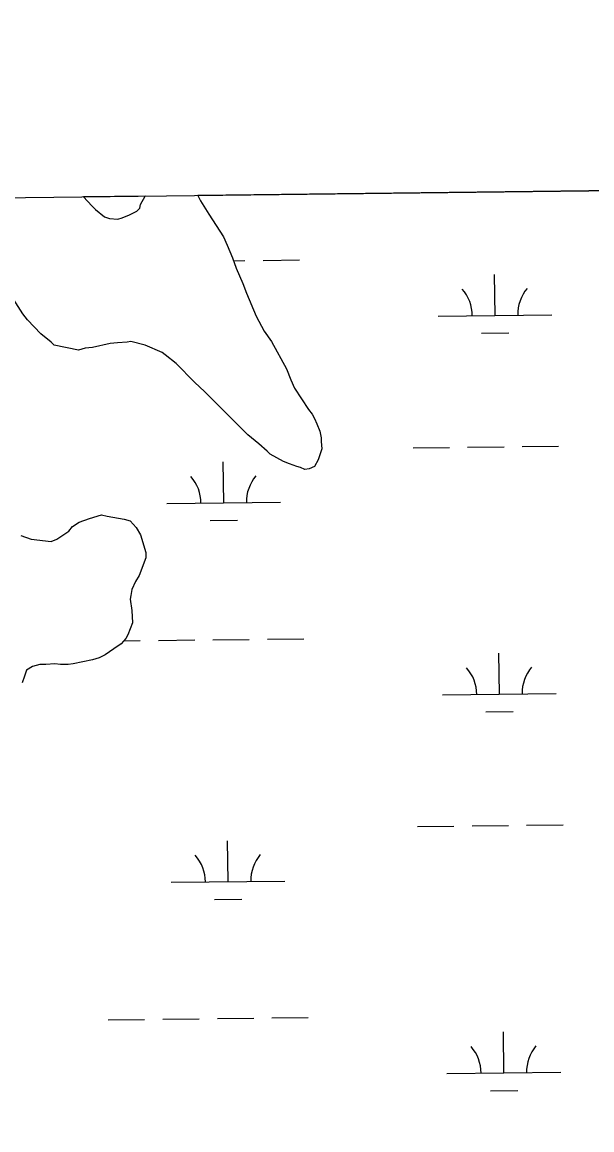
# Model space of a CAD drawing. Extents: x 3684037 to 3722149, y 433263 to 459021.
# Drawn here: x 3706559 to 3707060, y 456255 to 457228 of the extents above; entities that cross this region are included whole.
import ezdxf

# ---------------------------------------------------------------- set-up
doc = ezdxf.new("R2010")
doc.units = 0
for name, color, linetype in [('V-GRID-FRAM', 7, 'Continuous'), ('V-TOPO-SHOR', 7, 'Continuous'), ('V-WETL-SWMP', 7, 'Continuous')]:
    doc.layers.add(name, color=color, linetype=linetype)

msp = doc.modelspace()

# ---------------------------------------------------------------- linework, layer by layer
at = {"layer": 'V-GRID-FRAM'}
msp.add_lwpolyline([(3688058.95, 456858.86), (3719789.33, 457228.09), (3720008.82, 439046.89), (3688262.58, 438677.48), (3688058.95, 456858.86)], dxfattribs=at)
at = {"layer": 'V-TOPO-SHOR'}
for p, q in [((3706712.97, 457075.92), (3706715.47, 457071.29)), ((3706715.47, 457071.29), (3706722.62, 457059.58)), ((3706722.62, 457059.58), (3706735.63, 457039.4)), ((3706735.63, 457039.4), (3706738.88, 457032.24)), ((3706738.88, 457032.24), (3706743.44, 457021.18)), ((3706743.44, 457021.18), (3706746.69, 457012.07)), ((3706746.69, 457012.07), (3706752.54, 456998.4)), ((3706752.54, 456998.4), (3706755.79, 456989.94)), ((3706559.28, 456971.76), (3706548.87, 456988.03)), ((3706755.79, 456989.94), (3706764.25, 456969.77)), ((3706563.18, 456966.55), (3706559.28, 456971.76)), ((3706574.89, 456954.19), (3706563.18, 456966.55)), ((3706764.25, 456969.77), (3706771.4, 456956.76)), ((3706771.4, 456956.76), (3706777.91, 456947.65)), ((3706584, 456947.03), (3706574.89, 456954.19)), ((3706586.6, 456944.43), (3706584, 456947.03)), ((3706636.06, 456945.72), (3706620.44, 456942.47)), ((3706642.56, 456946.37), (3706636.06, 456945.72)), ((3706651.02, 456947.02), (3706642.56, 456946.37)), ((3706654.28, 456947.67), (3706651.02, 456947.02)), ((3706666.64, 456944.41), (3706654.28, 456947.67)), ((3706777.91, 456947.65), (3706790.92, 456923.57)), ((3706608.08, 456939.87), (3706586.6, 456944.43)), ((3706613.93, 456941.82), (3706608.08, 456939.87)), ((3706620.44, 456942.47), (3706613.93, 456941.82)), ((3706681.6, 456937.9), (3706666.64, 456944.41)), ((3706684.21, 456935.95), (3706681.6, 456937.9)), ((3706693.97, 456928.14), (3706684.21, 456935.95)), ((3706710.23, 456911.87), (3706693.97, 456928.14)), ((3706790.92, 456923.57), (3706794.82, 456913.81)), ((3706719.34, 456903.41), (3706710.23, 456911.87)), ((3706794.82, 456913.81), (3706798.07, 456906.65)), ((3706798.07, 456906.65), (3706810.43, 456887.78)), ((3706757.07, 456865.66), (3706719.34, 456903.41)), ((3706810.43, 456887.78), (3706813.69, 456883.87)), ((3706813.69, 456883.87), (3706815.64, 456879.97)), ((3706815.64, 456879.97), (3706817.59, 456875.41)), ((3706817.59, 456875.41), (3706820.19, 456868.9)), ((3706820.19, 456868.9), (3706821.49, 456863.05)), ((3706766.83, 456857.85), (3706757.07, 456865.66)), ((3706773.99, 456851.34), (3706766.83, 456857.85)), ((3706821.49, 456863.05), (3706821.49, 456859.79)), ((3706821.49, 456859.79), (3706822.14, 456853.29)), ((3706776.59, 456848.74), (3706773.99, 456851.34)), ((3706788.3, 456842.23), (3706776.59, 456848.74)), ((3706822.14, 456853.29), (3706818.88, 456843.53)), ((3706793.51, 456840.28), (3706788.3, 456842.23)), ((3706800.01, 456837.67), (3706793.51, 456840.28)), ((3706818.88, 456843.53), (3706815.63, 456837.67)), ((3706803.27, 456837.02), (3706800.01, 456837.67)), ((3706807.17, 456835.07), (3706803.27, 456837.02)), ((3706811.07, 456835.72), (3706807.17, 456835.07)), ((3706815.63, 456837.67), (3706811.07, 456835.72)), ((3706608.7, 456788.91), (3706617.81, 456792.16)), ((3706617.81, 456792.16), (3706628.22, 456795.41)), ((3706628.22, 456795.41), (3706633.43, 456794.11)), ((3706633.43, 456794.11), (3706648.39, 456791.5)), ((3706648.39, 456791.5), (3706653.6, 456790.2)), ((3706653.6, 456790.2), (3706658.8, 456784.34)), ((3706589.18, 456773.94), (3706599.59, 456781.1)), ((3706599.59, 456781.1), (3706602.84, 456785)), ((3706602.84, 456785), (3706608.7, 456788.91)), ((3706658.8, 456784.34), (3706662.71, 456777.84)), ((3706557.29, 456777.2), (3706566.4, 456773.95)), ((3706566.4, 456773.95), (3706583.97, 456771.99)), ((3706583.97, 456771.99), (3706589.18, 456773.94)), ((3706662.71, 456777.84), (3706667.26, 456762.22)), ((3706667.26, 456762.22), (3706667.26, 456757.66)), ((3706667.26, 456757.66), (3706661.4, 456742.05)), ((3706661.4, 456742.05), (3706658.14, 456736.84)), ((3706658.14, 456736.84), (3706654.89, 456729.69)), ((3706654.24, 456724.48), (3706653.59, 456721.23)), ((3706654.89, 456729.69), (3706654.24, 456724.48)), ((3706653.59, 456721.23), (3706654.89, 456711.47)), ((3706654.89, 456711.47), (3706655.53, 456700.4)), ((3706655.53, 456700.4), (3706651.63, 456689.99)), ((3706649.68, 456686.74), (3706645.77, 456682.19)), ((3706651.63, 456689.99), (3706649.68, 456686.74)), ((3706639.26, 456677.63), (3706631.45, 456672.43)), ((3706645.77, 456682.19), (3706639.26, 456677.63)), ((3706574.19, 456663.98), (3706567.68, 456662.03)), ((3706579.4, 456663.98), (3706574.19, 456663.98)), ((3706587.2, 456664.63), (3706579.4, 456663.98)), ((3706592.41, 456663.98), (3706587.2, 456664.63)), ((3706598.92, 456663.98), (3706592.41, 456663.98)), ((3706603.47, 456664.63), (3706598.92, 456663.98)), ((3706620.39, 456667.88), (3706603.47, 456664.63)), ((3706626.25, 456669.83), (3706620.39, 456667.88)), ((3706631.45, 456672.43), (3706626.25, 456669.83)), ((3706560.52, 456653.57), (3706558.57, 456647.72)), ((3706562.48, 456658.78), (3706560.52, 456653.57)), ((3706567.68, 456662.03), (3706562.48, 456658.78))]:
    msp.add_line(p, q, dxfattribs=at)
at = {"layer": 'V-WETL-SWMP'}
for p, q in [((3708877.8, 457101.11), (3706712.97, 457075.92)), ((3706666.68, 457075.39), (3706612.54, 457074.76)), ((3706612.54, 457074.76), (3706619.81, 457066.75)), ((3706662.76, 457068.05), (3706666.66, 457075.2)), ((3706666.66, 457075.2), (3706666.68, 457075.39)), ((3706712.97, 457075.92), (3706715.47, 457071.29)), ((3706619.81, 457066.75), (3706623.07, 457063.5)), ((3706623.07, 457063.5), (3706630.87, 457056.99)), ((3706653, 457058.94), (3706659.5, 457062.19)), ((3706659.5, 457062.19), (3706662.11, 457064.79)), ((3706662.11, 457064.79), (3706662.76, 457068.05)), ((3706715.47, 457071.29), (3706722.62, 457059.58)), ((3706630.87, 457056.99), (3706635.43, 457055.69)), ((3706635.43, 457055.69), (3706642.58, 457055.03)), ((3706642.58, 457055.03), (3706646.49, 457056.34)), ((3706646.49, 457056.34), (3706653, 457058.94)), ((3706722.62, 457059.58), (3706735.63, 457039.4)), ((3706735.63, 457039.4), (3706738.88, 457032.24)), ((3706738.88, 457032.24), (3706743.44, 457021.18)), ((3706743.44, 457021.18), (3706746.69, 457012.07)), ((3706744.38, 457018.53), (3706754.46, 457018.65)), ((3706770.46, 457018.84), (3706802.46, 457019.21)), ((3706746.69, 457012.07), (3706752.54, 456998.4)), ((3706974.36, 456970.46), (3706973.94, 457006.46)), ((3706752.54, 456998.4), (3706755.79, 456989.94)), ((3706559.28, 456971.76), (3706548.87, 456988.03)), ((3706755.79, 456989.94), (3706764.25, 456969.77)), ((3706563.18, 456966.55), (3706559.28, 456971.76)), ((3706574.89, 456954.19), (3706563.18, 456966.55)), ((3706764.25, 456969.77), (3706771.4, 456956.76)), ((3706924.36, 456969.88), (3707024.35, 456971.05)), ((3706771.4, 456956.76), (3706777.91, 456947.65)), ((3706962.54, 456954.89), (3706986.53, 456955.17)), ((3706584, 456947.03), (3706574.89, 456954.19)), ((3706586.6, 456944.43), (3706584, 456947.03)), ((3706636.06, 456945.72), (3706620.44, 456942.47)), ((3706642.56, 456946.37), (3706636.06, 456945.72)), ((3706651.02, 456947.02), (3706642.56, 456946.37)), ((3706654.28, 456947.67), (3706651.02, 456947.02)), ((3706666.64, 456944.41), (3706654.28, 456947.67)), ((3706777.91, 456947.65), (3706790.92, 456923.57)), ((3706608.08, 456939.87), (3706586.6, 456944.43)), ((3706613.93, 456941.82), (3706608.08, 456939.87)), ((3706620.44, 456942.47), (3706613.93, 456941.82)), ((3706681.6, 456937.9), (3706666.64, 456944.41)), ((3706684.21, 456935.95), (3706681.6, 456937.9)), ((3706693.97, 456928.14), (3706684.21, 456935.95)), ((3706710.23, 456911.87), (3706693.97, 456928.14)), ((3706790.92, 456923.57), (3706794.82, 456913.81)), ((3706719.34, 456903.41), (3706710.23, 456911.87)), ((3706794.82, 456913.81), (3706798.07, 456906.65)), ((3706798.07, 456906.65), (3706810.43, 456887.78)), ((3706757.07, 456865.66), (3706719.34, 456903.41)), ((3706810.43, 456887.78), (3706813.69, 456883.87)), ((3706813.69, 456883.87), (3706815.64, 456879.97)), ((3706815.64, 456879.97), (3706817.59, 456875.41)), ((3706817.59, 456875.41), (3706820.19, 456868.9)), ((3706820.19, 456868.9), (3706821.49, 456863.05)), ((3706766.83, 456857.85), (3706757.07, 456865.66)), ((3706773.99, 456851.34), (3706766.83, 456857.85)), ((3706821.49, 456863.05), (3706821.49, 456859.79)), ((3706821.49, 456859.79), (3706822.14, 456853.29)), ((3706776.59, 456848.74), (3706773.99, 456851.34)), ((3706788.3, 456842.23), (3706776.59, 456848.74)), ((3706822.14, 456853.29), (3706818.88, 456843.53)), ((3706902.3, 456854.19), (3706934.29, 456854.56)), ((3706950.29, 456854.74), (3706982.29, 456855.12)), ((3706998.29, 456855.3), (3707030.29, 456855.68)), ((3706735.78, 456805.82), (3706735.36, 456841.81)), ((3706793.51, 456840.28), (3706788.3, 456842.23)), ((3706800.01, 456837.67), (3706793.51, 456840.28)), ((3706818.88, 456843.53), (3706815.63, 456837.67)), ((3706803.27, 456837.02), (3706800.01, 456837.67)), ((3706807.17, 456835.07), (3706803.27, 456837.02)), ((3706811.07, 456835.72), (3706807.17, 456835.07)), ((3706815.63, 456837.67), (3706811.07, 456835.72)), ((3706685.79, 456805.23), (3706785.78, 456806.4)), ((3706608.7, 456788.91), (3706617.81, 456792.16)), ((3706617.81, 456792.16), (3706628.22, 456795.41)), ((3706628.22, 456795.41), (3706633.43, 456794.11)), ((3706633.43, 456794.11), (3706648.39, 456791.5)), ((3706648.39, 456791.5), (3706653.6, 456790.2)), ((3706653.6, 456790.2), (3706658.8, 456784.34)), ((3706723.96, 456790.25), (3706747.96, 456790.53)), ((3706589.18, 456773.94), (3706599.59, 456781.1)), ((3706599.59, 456781.1), (3706602.84, 456785)), ((3706602.84, 456785), (3706608.7, 456788.91)), ((3706658.8, 456784.34), (3706662.71, 456777.84)), ((3706557.29, 456777.2), (3706566.4, 456773.95)), ((3706566.4, 456773.95), (3706583.97, 456771.99)), ((3706583.97, 456771.99), (3706589.18, 456773.94)), ((3706662.71, 456777.84), (3706667.26, 456762.22)), ((3706667.26, 456762.22), (3706667.26, 456757.66)), ((3706667.26, 456757.66), (3706661.4, 456742.05)), ((3706661.4, 456742.05), (3706658.14, 456736.84)), ((3706658.14, 456736.84), (3706654.89, 456729.69)), ((3706654.24, 456724.48), (3706653.59, 456721.23)), ((3706654.89, 456729.69), (3706654.24, 456724.48)), ((3706653.59, 456721.23), (3706654.89, 456711.47)), ((3706654.89, 456711.47), (3706655.53, 456700.4)), ((3706655.53, 456700.4), (3706651.63, 456689.99)), ((3706649.68, 456686.74), (3706645.77, 456682.19)), ((3706647.94, 456684.71), (3706662.34, 456684.88)), ((3706651.63, 456689.99), (3706649.68, 456686.74)), ((3706678.34, 456685.07), (3706710.34, 456685.44)), ((3706726.34, 456685.63), (3706758.33, 456686)), ((3706774.33, 456686.18), (3706806.33, 456686.56)), ((3706639.26, 456677.63), (3706631.45, 456672.43)), ((3706645.77, 456682.19), (3706639.26, 456677.63)), ((3706978.23, 456637.81), (3706977.81, 456673.81)), ((3706574.19, 456663.98), (3706567.68, 456662.03)), ((3706579.4, 456663.98), (3706574.19, 456663.98)), ((3706587.2, 456664.63), (3706579.4, 456663.98)), ((3706592.41, 456663.98), (3706587.2, 456664.63)), ((3706598.92, 456663.98), (3706592.41, 456663.98)), ((3706603.47, 456664.63), (3706598.92, 456663.98)), ((3706620.39, 456667.88), (3706603.47, 456664.63)), ((3706626.25, 456669.83), (3706620.39, 456667.88)), ((3706631.45, 456672.43), (3706626.25, 456669.83)), ((3706560.52, 456653.57), (3706558.57, 456647.72)), ((3706562.48, 456658.78), (3706560.52, 456653.57)), ((3706567.68, 456662.03), (3706562.48, 456658.78)), ((3706928.23, 456637.23), (3707028.22, 456638.39)), ((3706966.41, 456622.24), (3706990.4, 456622.52)), ((3706906.17, 456521.53), (3706938.16, 456521.91)), ((3706954.16, 456522.09), (3706986.16, 456522.46)), ((3707002.16, 456522.65), (3707034.16, 456523.02)), ((3706739.65, 456473.16), (3706739.23, 456509.16)), ((3706689.66, 456472.58), (3706789.65, 456473.74)), ((3706727.83, 456457.59), (3706751.83, 456457.87)), ((3706634.21, 456351.86), (3706666.21, 456352.23)), ((3706682.21, 456352.42), (3706714.21, 456352.79)), ((3706730.21, 456352.97), (3706762.21, 456353.35)), ((3706778.2, 456353.53), (3706810.2, 456353.9)), ((3706982.1, 456305.16), (3706981.68, 456341.16)), ((3706932.1, 456304.58), (3707032.09, 456305.74)), ((3706970.28, 456289.59), (3706994.28, 456289.87))]:
    msp.add_line(p, q, dxfattribs=at)
for centre, start, end in [((3707029.59, 456971.58), 139.89486, 181.43852), ((3706919.11, 456970.3), 359.89487, 41.43853), ((3706680.54, 456805.65), 359.89487, 41.43853), ((3706791.02, 456806.93), 139.89486, 181.43852), ((3706922.98, 456637.64), 359.89487, 41.43853), ((3707033.46, 456638.93), 139.89486, 181.43852), ((3706684.41, 456472.99), 359.89487, 41.43853), ((3706794.89, 456474.28), 139.89486, 181.43852), ((3706926.85, 456304.99), 359.89487, 41.43853), ((3707037.33, 456306.28), 139.89486, 181.43852)]:
    msp.add_arc(centre, 35.25, start, end, dxfattribs=at)

doc.saveas('drawing.dxf')
